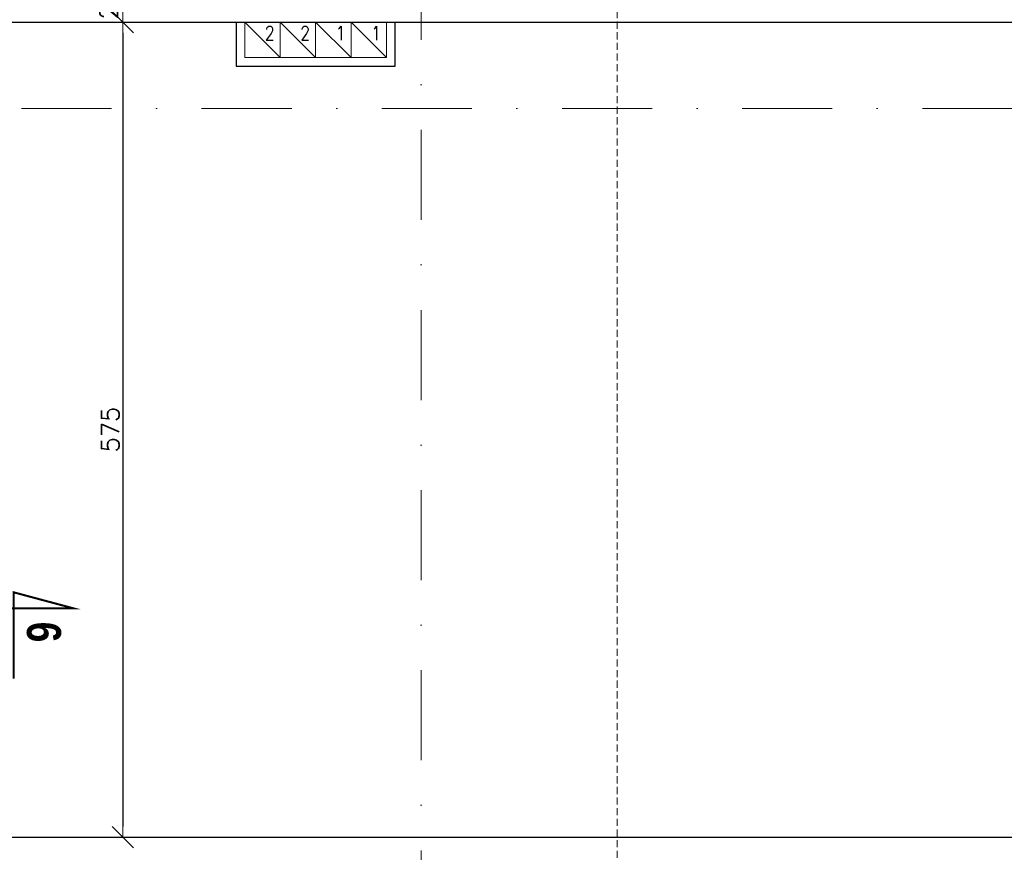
# Model space of a CAD drawing. Header units: millimetres. Extents: x 23192 to 177760, y -399809 to -79279.
# Tile 830 of 865: x 88368 to 89063, y -198025 to -197438. Entities that reach past the tile are written whole.
import ezdxf

# ---------------------------------------------------------------- set-up
doc = ezdxf.new("R2010")
doc.units = ezdxf.units.MM
doc.linetypes.add('CARKOVANA', pattern=[7.5, 5, -2.5])
doc.linetypes.add('DASHDOT', pattern=[25.4, 12.7, -6.35, 0, -6.35])
doc.layers.get('0').update_dxf_attribs({"lineweight": 0})
for name, color, linetype, lineweight in [('!! 0_ Istn-sciany', 3, 'Continuous', 30), ('!! 0_ Opis', 8, 'Continuous', 13), ('!! 0_Istn-went', 5, 'Continuous', 13), ('!! 0_Osie', 1, 'DASHDOT', 13), ('!! wymiary osi', 250, 'Continuous', 9), ('0-osie-liniA', 14, 'DASHDOT', 5)]:
    doc.layers.add(name, color=color, linetype=linetype, lineweight=lineweight)
doc.layers.add('!! 1_Wyburzenia', color=252, linetype='CARKOVANA', lineweight=13, true_color=0x696969)
doc.styles.add('ARCHETYP', font='romans.shx', dxfattribs={"height": 15})
doc.styles.add('STYLE7', font='ARIALNB.TTF')
doc.styles.add('TXT', font='simplex.shx')
doc.dimstyles.new('DIM50', dxfattribs={"dimscale": 5, "dimtxt": 2.5, "dimasz": 1.5, "dimexe": 0, "dimexo": 0, "dimgap": 0.5, "dimtad": 1, "dimdec": 4, "dimrnd": 0.5, "dimdsep": 46, "dimtxsty": 'TXT', "dimblk1": 'TICK1', "dimblk2": 'TICK1', "dimsah": 1, "dimcen": 0, "dimse1": 1, "dimse2": 1, "dimclrd": 1, "dimclre": 7, "dimclrt": 9, "dimadec": 0, "dimazin": 0, "dimtfac": 1, "dimtdec": 4, "dimtmove": 2, "dimatfit": 3, "dimldrblk": 'TICK1', "dimfxl": 1, "dimtolj": 1, "dimarcsym": 0})

# ---------------------------------------------------------------- blocks, each defined once
blk = doc.blocks.new('BLOK OSI')
at = {"layer": '0-osie-liniA', "ltscale": 5}
for points in [[(52592.21142, -193637.0088), (52592.21142, -199860.81919)], [(48624.30568, -197562.0883), (53810.60983, -197562.0883)]]:
    blk.add_lwpolyline(points, dxfattribs=at)
blk = doc.blocks.new('TICK1')
at = {"color": 2}
blk.add_line((-1, -1), (1, 1), dxfattribs=at)
at = {"color": 0}
for p, q in [((0, -1.4), (0, 1.4)), ((0, 0), (-1, 0))]:
    blk.add_line(p, q, dxfattribs=at)
blk = doc.blocks.new('*D3510')
at = {"layer": '!! wymiary osi', "color": 1, "lineweight": -2, "transparency": 16777216}
blk.add_line((88441.18, -197422.09), (88441.18, -197432.09), dxfattribs=at)
at = {"layer": 'DEFPOINTS', "color": 0, "transparency": 16777216}
for p in [(89239.25, -197414.59), (88441.18, -197439.59), (89070.25, -197439.59)]:
    blk.add_point(p, dxfattribs=at)
at = {"layer": '!! wymiary osi', "color": 1, "lineweight": -2, "transparency": 16777216, "xscale": 7.5, "yscale": 7.5, "zscale": 7.5}
for p, rotation in [((88441.18, -197414.59), 90), ((88441.18, -197439.59), 270)]:
    blk.add_blockref('TICK1', p, dxfattribs=dict(at, rotation=rotation))
at = {"layer": '!! wymiary osi', "color": 9, "transparency": 16777216, "insert": (88431.18, -197427.09), "char_height": 12.5, "attachment_point": 5, "rotation": 90, "style": 'TXT'}
blk.add_mtext('\\A1;25', dxfattribs=at)
blk = doc.blocks.new('*D3511')
at = {"layer": '!! wymiary osi', "color": 1, "lineweight": -2, "transparency": 16777216}
blk.add_line((88441.18, -197447.09), (88441.18, -198007.09), dxfattribs=at)
at = {"layer": 'DEFPOINTS', "color": 0, "transparency": 16777216}
for p in [(89070.25, -197439.59), (88441.18, -198014.59), (89070.25, -198014.59)]:
    blk.add_point(p, dxfattribs=at)
at = {"layer": '!! wymiary osi', "color": 1, "lineweight": -2, "transparency": 16777216, "xscale": 7.5, "yscale": 7.5, "zscale": 7.5}
for p, rotation in [((88441.18, -197439.59), 90), ((88441.18, -198014.59), 270)]:
    blk.add_blockref('TICK1', p, dxfattribs=dict(at, rotation=rotation))
at = {"layer": '!! wymiary osi', "color": 9, "transparency": 16777216, "insert": (88432.43, -197727.09), "char_height": 12.5, "attachment_point": 5, "rotation": 90, "style": 'TXT'}
blk.add_mtext('\\A1;575', dxfattribs=at)
blk = doc.blocks.new('*D3791')
at = {"layer": '!! wymiary osi', "color": 1, "lineweight": -2, "transparency": 16777216}
blk.add_line((89591.72, -198081.13), (89591.72, -194924.59), dxfattribs=at)
at = {"layer": 'DEFPOINTS', "color": 0, "transparency": 16777216}
for p in [(86164.25, -194917.09), (89591.72, -194917.09), (89598, -198088.63)]:
    blk.add_point(p, dxfattribs=at)
at = {"layer": '!! wymiary osi', "color": 1, "lineweight": -2, "transparency": 16777216, "xscale": 7.5, "yscale": 7.5, "zscale": 7.5}
for p, rotation in [((89591.72, -194917.09), 90), ((89591.72, -198088.63), 270)]:
    blk.add_blockref('TICK1', p, dxfattribs=dict(at, rotation=rotation))
at = {"layer": '!! wymiary osi', "color": 9, "transparency": 16777216, "insert": (89582.97, -196502.86), "char_height": 12.5, "attachment_point": 5, "rotation": 90, "style": 'TXT'}
blk.add_mtext('\\A1;3171.5', dxfattribs=at)
blk = doc.blocks.new('oznaczenie przekroi')
at = {"layer": '!! 0_ Opis', "color": 2, "const_width": 1.44}
blk.add_lwpolyline([(88364.22, -197902.73), (88364.22, -197841.9), (88406.29, -197853.18), (88349.02, -197853.18)], dxfattribs=at)
blk.add_lwpolyline([(88364.22, -197902.73), (88364.22, -197841.9), (88406.29, -197853.18), (88349.02, -197853.18)], dxfattribs=at)
at = {"layer": '!! 1_Wyburzenia'}
blk.add_lwpolyline([(88789.92, -193651.73), (88789.92, -199799.74)], dxfattribs=at)
at = {"layer": '!! 0_ Opis', "color": 9, "style": 'STYLE7', "text_generation_flag": 6, "width": 0.95}
blk.add_text('6', height=24, rotation=90, dxfattribs=at).set_placement((88373.61, -197862.67))

msp = doc.modelspace()

# ---------------------------------------------------------------- linework, layer by layer
at = {"layer": '!! 0_ Istn-sciany'}
for points in [[(88347.25413, -197439.5883), (89070.25413, -197439.5883)], [(88521.25413, -197439.5883), (88521.25413, -197470.5883), (88633.25413, -197470.5883), (88633.25413, -197439.5883)], [(88527.25413, -197439.5883), (88627.25413, -197439.5883)], [(88347.25413, -198014.5883), (89070.25413, -198014.5883)]]:
    msp.add_lwpolyline(points, dxfattribs=at)
at = {"layer": '!! 0_Istn-went'}
for points in [[(88527.25413, -197464.5883), (88552.25413, -197464.5883), (88552.25413, -197439.5883), (88527.25413, -197439.5883)], [(88552.25413, -197464.5883), (88577.25413, -197464.5883), (88577.25413, -197439.5883), (88552.25413, -197439.5883)], [(88577.25413, -197464.5883), (88602.25413, -197464.5883), (88602.25413, -197439.5883), (88577.25413, -197439.5883)], [(88602.25413, -197464.5883), (88627.25413, -197464.5883), (88627.25413, -197439.5883), (88602.25413, -197439.5883)]]:
    msp.add_lwpolyline(points, close=True, dxfattribs=at)
for points in [[(88527.25413, -197439.5883), (88552.25413, -197464.5883)], [(88552.25413, -197439.5883), (88577.25413, -197464.5883)], [(88577.25413, -197439.5883), (88602.25413, -197464.5883)], [(88602.25413, -197439.5883), (88627.25413, -197464.5883)]]:
    msp.add_lwpolyline(points, dxfattribs=at)

# ---------------------------------------------------------------- block references
at = {"layer": '!! 0_Osie'}
msp.add_blockref('BLOK OSI', (36059.54271, 61.46017), dxfattribs=at)
at = {"layer": '!! 1_Wyburzenia'}
msp.add_blockref('oznaczenie przekroi', (0, 0), dxfattribs=at)

# ---------------------------------------------------------------- texts
at = {"layer": '!! 0_Istn-went', "style": 'ARCHETYP', "width": 0.8}
for s, p in [('2', (88541.41557, -197452.41077)), ('2', (88566.41557, -197452.41077)), ('1', (88591.41557, -197452.41077)), ('1', (88616.41557, -197452.41077))]:
    msp.add_text(s, height=10, rotation=0.00000004, dxfattribs=at).set_placement(p)

# ---------------------------------------------------------------- dimensions: what is measured, and where the dimension line sits
at = {"layer": '!! wymiary osi'}
for base, p1, p2, picture, middle in [((89591.71552, -194917.0883), (89598.00334, -198088.62813), (86164.25413, -194917.0883), '*D3791', (89582.96552, -196502.85822)), ((88441.18391, -197439.5883), (89239.25413, -197414.5883), (89070.25413, -197439.5883), '*D3510', (88431.18391, -197427.0883)), ((88441.18391, -198014.5883), (89070.25413, -197439.5883), (89070.25413, -198014.5883), '*D3511', (88432.43391, -197727.0883))]:
    dim = msp.add_linear_dim(base=base, p1=p1, p2=p2, angle=90, dimstyle='DIM50', dxfattribs=at)
    dim.commit()
    dim.dimension.update_dxf_attribs({"geometry": picture, "text_midpoint": middle})

doc.saveas('drawing.dxf')
